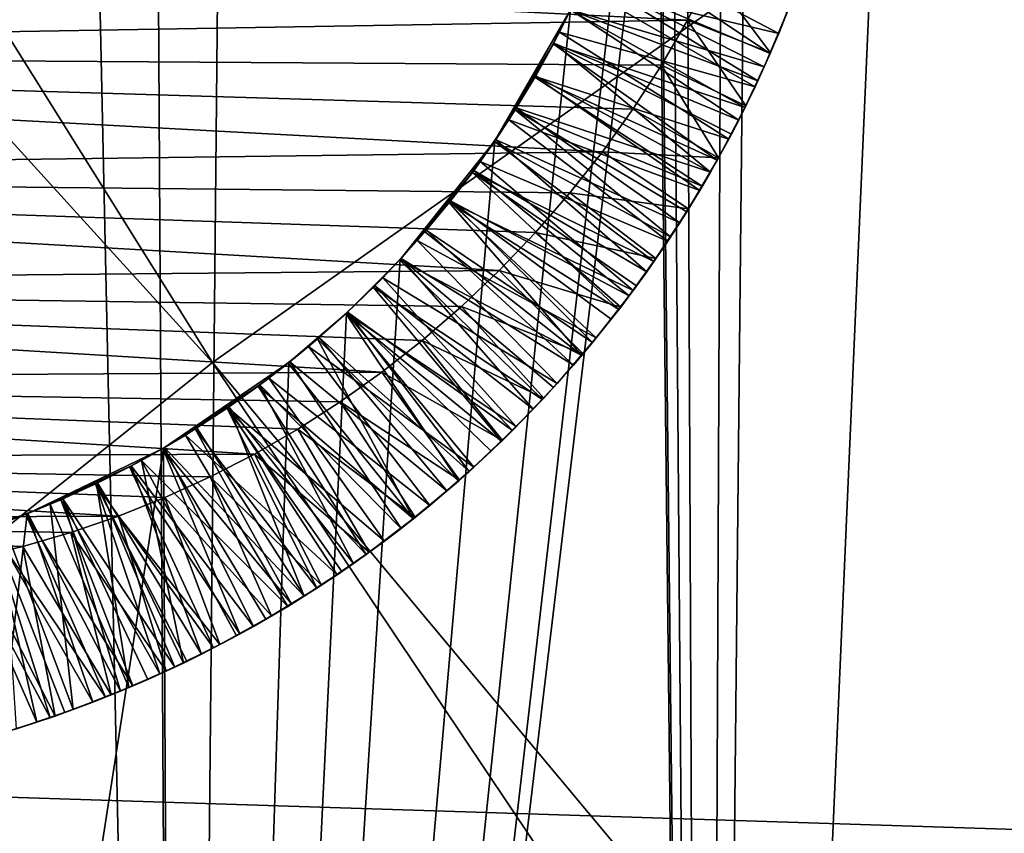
# Model space of a CAD drawing. Header units: metres. Extents: x -258 to 72, y -72 to 102.
# Tile 247 of 656: x 0.79 to 2.92, y 29.26 to 31.02. Entities that reach past the tile are written whole.
import ezdxf

# ---------------------------------------------------------------- set-up
doc = ezdxf.new("R2010")
doc.units = ezdxf.units.M
doc.layers.add('solid_FREESTAND_ASM_SW0005', color=7, linetype='CONTINUOUS')

msp = doc.modelspace()

# ---------------------------------------------------------------- linework, layer by layer
at = {"layer": 'solid_FREESTAND_ASM_SW0005'}
for points in [[(3.330263, 76.074623, 46.92564), (2.495496, 75.871727, 47.090961), (3.405529, 22.746481, 46.908295)], [(2.495496, 75.871727, 47.090961), (2.037221, 75.786079, 47.161015), (2.271846, 22.887524, 47.126957)], [(2.495496, 75.871727, 47.090961), (2.271846, 22.887524, 47.126957), (3.405529, 22.746481, 46.908295)], [(2.037221, 75.786079, 47.161015), (1.660388, 75.728943, 47.207821), (2.271846, 22.887524, 47.126957)], [(1.660388, 75.728943, 47.207821), (0.827557, 75.644501, 47.277153), (1.136797, 22.971889, 47.256863)], [(1.660388, 75.728943, 47.207821), (1.136797, 22.971889, 47.256863), (2.271846, 22.887524, 47.126957)], [(0.827557, 75.644501, 47.277153), (0, 75.617157, 47.299999), (1.136797, 22.971889, 47.256863)], [(0, 75.617157, 47.299999), (0, 23, 47.299999), (1.136797, 22.971889, 47.256863)], [(3.365412, 47.948433, 17.682407), (3.405527, 22.746481, 17.691704), (2.271843, 22.887524, 17.473042)], [(2.52584, 47.705334, 17.514191), (3.365412, 47.948433, 17.682407), (2.271843, 22.887524, 17.473042)], [(2.2, 31.99938, 17.46221), (2.52584, 47.705334, 17.514191), (2.271843, 22.887524, 17.473042)], [(-8.884202, 46.421974, -872.424011), (-11.593053, 44.378807, -872.391479), (1.205861, 30.279736, -872.095032)], [(-8.884202, 46.421974, -872.424011), (1.205861, 30.279736, -872.095032), (3.059227, 31.590355, -872.117249)], [(-11.593053, 44.378807, -872.391479), (-0.56573, 28.860514, -872.07373), (1.205861, 30.279736, -872.095032)], [(2.175396, 31.671894, 17.458584), (2.2, 31.99938, 17.46221), (2.271843, 22.887524, 17.473042)], [(2.175396, 31.671894, 17.458584), (2.271843, 22.887524, 17.473042), (1.136796, 22.971889, 17.34314)], [(2.102166, 31.351234, 17.448034), (2.175396, 31.671894, 17.458584), (1.136796, 22.971889, 17.34314)], [(3.059227, 31.590355, -872.117249), (1.205861, 30.279736, -872.095032), (8.439625, 21.610477, -872)], [(67.201439, 27.206923, -887), (-67.201431, 27.20694, -887), (-65.320229, 31.456608, -887)], [(67.201439, 27.206923, -887), (-65.320229, 31.456608, -887), (65.320236, 31.456591, -887)], [(2.102166, 31.351234, 17.448034), (1.136796, 22.971889, 17.34314), (1.981748, 31.0443, 17.431488)], [(-2.0639, 31.238214, 18.700001), (2.287427, 31.121687, 18.700001), (2.235376, 31.02174, 18.700001)], [(-2.0639, 31.238214, 18.700001), (2.235376, 31.02174, 18.700001), (-1.934142, 30.951624, 18.700001)], [(2.432933, 30.993227, 17.791075), (2.005228, 31.09498, 18.036991), (2.047837, 31.196033, 18.043459)], [(2.047329, 31.19474, 18.243692), (2.01579, 31.118757, 18.238951), (2.414103, 30.949488, 18.489077)], [(2.047329, 31.19474, 18.243692), (2.414103, 30.949488, 18.489077), (2.462409, 31.067898, 18.495314)], [(2.478448, 31.111353, 17.797344), (2.432933, 30.993227, 17.791075), (2.047837, 31.196033, 18.043459)], [(2.01579, 31.118757, 18.238951), (1.981416, 31.043972, 18.234184), (2.387666, 30.890911, 18.485922)], [(2.015231, 31.117479, 17.438725), (1.981748, 31.0443, 17.431488), (2.401634, 30.920748, 17.687687)], [(2.015231, 31.117479, 17.438725), (2.401634, 30.920748, 17.687687), (2.451411, 31.039131, 17.693899)], [(2.01579, 31.118757, 18.238951), (2.387666, 30.890911, 18.485922), (2.414103, 30.949488, 18.489077)], [(2.41477, 30.951017, 18.589087), (2.235376, 31.02174, 18.700001), (2.287427, 31.121687, 18.700001)], [(2.462249, 31.067476, 18.595119), (2.41477, 30.951017, 18.589087), (2.287427, 31.121687, 18.700001)], [(2.451411, 31.039131, 17.693899), (2.432933, 30.993227, 17.791075), (2.478448, 31.111353, 17.797344)], [(2.381722, 30.877569, 17.78484), (1.957633, 30.996172, 18.030508), (2.005228, 31.09498, 18.036991)], [(1.981416, 31.043972, 18.234184), (2.005228, 31.09498, 18.036991), (1.957633, 30.996172, 18.030508)], [(2.432933, 30.993227, 17.791075), (2.381722, 30.877569, 17.78484), (2.005228, 31.09498, 18.036991)], [(2.462409, 31.067898, 18.495314), (2.414103, 30.949488, 18.489077), (2.462249, 31.067476, 18.595119)], [(2.414103, 30.949488, 18.489077), (2.41477, 30.951017, 18.589087), (2.462249, 31.067476, 18.595119)], [(1.817546, 30.760433, 17.410522), (1.981748, 31.0443, 17.431488), (1.136796, 22.971889, 17.34314)], [(1.817546, 30.760433, 17.410522), (1.945358, 30.972586, 17.429375), (1.981748, 31.0443, 17.431488)], [(1.981416, 31.043972, 18.234184), (1.957633, 30.996172, 18.030508), (1.944261, 30.97051, 18.229397)], [(1.981416, 31.043972, 18.234184), (1.944261, 30.97051, 18.229397), (2.35972, 30.832806, 18.482748)], [(1.981748, 31.0443, 17.431488), (1.945358, 30.972586, 17.429375), (2.346153, 30.805187, 17.681381)], [(1.981416, 31.043972, 18.234184), (2.35972, 30.832806, 18.482748), (2.387666, 30.890911, 18.485922)], [(1.981748, 31.0443, 17.431488), (2.346153, 30.805187, 17.681381), (2.401634, 30.920748, 17.687687)], [(2.451411, 31.039131, 17.693899), (2.401634, 30.920748, 17.687687), (2.432933, 30.993227, 17.791075)], [(-1.934142, 30.951624, 18.700001), (2.235376, 31.02174, 18.700001), (2.178594, 30.924278, 18.700001)], [(2.361582, 30.836567, 18.582954), (2.178594, 30.924278, 18.700001), (2.235376, 31.02174, 18.700001)], [(2.41477, 30.951017, 18.589087), (2.361582, 30.836567, 18.582954), (2.235376, 31.02174, 18.700001)], [(2.324706, 30.764097, 17.778627), (1.905174, 30.899858, 18.024044), (1.957633, 30.996172, 18.030508)], [(1.944261, 30.97051, 18.229397), (1.957633, 30.996172, 18.030508), (1.905174, 30.899858, 18.024044)], [(2.381722, 30.877569, 17.78484), (2.324706, 30.764097, 17.778627), (1.957633, 30.996172, 18.030508)], [(2.401634, 30.920748, 17.687687), (2.381722, 30.877569, 17.78484), (2.432933, 30.993227, 17.791075)], [(1.817546, 30.760433, 17.410522), (1.906229, 30.901688, 17.42482), (1.945358, 30.972586, 17.429375)], [(1.944261, 30.97051, 18.229397), (1.905174, 30.899858, 18.024044), (1.904386, 30.898495, 18.22459)], [(1.944261, 30.97051, 18.229397), (1.904386, 30.898495, 18.22459), (2.299399, 30.718307, 18.476368)], [(1.945358, 30.972586, 17.429375), (1.906229, 30.901688, 17.42482), (2.285146, 30.692606, 17.675022)], [(1.944261, 30.97051, 18.229397), (2.299399, 30.718307, 18.476368), (2.330279, 30.775232, 18.479561)], [(1.944261, 30.97051, 18.229397), (2.330279, 30.775232, 18.479561), (2.35972, 30.832806, 18.482748)], [(1.945358, 30.972586, 17.429375), (2.285146, 30.692606, 17.675022), (2.346153, 30.805187, 17.681381)], [(-1.934142, 30.951624, 18.700001), (2.178594, 30.924278, 18.700001), (2.117054, 30.829245, 18.700001)], [(-1.934142, 30.951624, 18.700001), (2.117054, 30.829245, 18.700001), (2.05085, 30.736841, 18.700001)], [(-1.934142, 30.951624, 18.700001), (2.05085, 30.736841, 18.700001), (-1.764839, 30.686476, 18.700001)], [(2.387666, 30.890911, 18.485922), (2.361582, 30.836567, 18.582954), (2.41477, 30.951017, 18.589087)], [(2.414103, 30.949488, 18.489077), (2.387666, 30.890911, 18.485922), (2.41477, 30.951017, 18.589087)], [(2.302559, 30.723982, 18.576723), (2.117054, 30.829245, 18.700001), (2.178594, 30.924278, 18.700001)], [(2.361582, 30.836567, 18.582954), (2.302559, 30.723982, 18.576723), (2.178594, 30.924278, 18.700001)], [(2.401634, 30.920748, 17.687687), (2.346153, 30.805187, 17.681381), (2.381722, 30.877569, 17.78484)], [(1.817546, 30.760433, 17.410522), (1.864239, 30.831835, 17.419998), (1.906229, 30.901688, 17.42482)], [(2.261686, 30.652546, 17.772398), (1.847974, 30.806269, 18.017618), (1.905174, 30.899858, 18.024044)], [(1.904386, 30.898495, 18.22459), (1.905174, 30.899858, 18.024044), (1.847974, 30.806269, 18.017618)], [(1.904386, 30.898495, 18.22459), (1.847974, 30.806269, 18.017618), (1.861841, 30.828016, 18.219772)], [(1.904386, 30.898495, 18.22459), (1.861841, 30.828016, 18.219772), (2.267123, 30.662117, 18.473175)], [(1.906229, 30.901688, 17.42482), (1.864239, 30.831835, 17.419998), (2.285146, 30.692606, 17.675022)], [(1.904386, 30.898495, 18.22459), (2.267123, 30.662117, 18.473175), (2.299399, 30.718307, 18.476368)], [(2.324706, 30.764097, 17.778627), (2.261686, 30.652546, 17.772398), (1.905174, 30.899858, 18.024044)], [(2.387666, 30.890911, 18.485922), (2.35972, 30.832806, 18.482748), (2.361582, 30.836567, 18.582954)], [(2.346153, 30.805187, 17.681381), (2.324706, 30.764097, 17.778627), (2.381722, 30.877569, 17.78484)], [(1.861841, 30.828016, 18.219772), (1.847974, 30.806269, 18.017618), (1.816692, 30.759182, 18.214951)], [(1.861841, 30.828016, 18.219772), (1.816692, 30.759182, 18.214951), (2.1986, 30.552294, 18.466816)], [(1.817546, 30.760433, 17.410522), (1.819455, 30.763237, 17.415203), (1.864239, 30.831835, 17.419998)], [(1.864239, 30.831835, 17.419998), (1.819455, 30.763237, 17.415203), (2.218696, 30.583044, 17.668648)], [(1.861841, 30.828016, 18.219772), (2.1986, 30.552294, 18.466816), (2.23351, 30.606762, 18.469988)], [(1.861841, 30.828016, 18.219772), (2.23351, 30.606762, 18.469988), (2.267123, 30.662117, 18.473175)], [(1.864239, 30.831835, 17.419998), (2.218696, 30.583044, 17.668648), (2.285146, 30.692606, 17.675022)], [(2.302559, 30.723982, 18.576723), (2.05085, 30.736841, 18.700001), (2.117054, 30.829245, 18.700001)], [(2.330279, 30.775232, 18.479561), (2.302559, 30.723982, 18.576723), (2.361582, 30.836567, 18.582954)], [(2.35972, 30.832806, 18.482748), (2.330279, 30.775232, 18.479561), (2.361582, 30.836567, 18.582954)], [(2.192595, 30.543064, 17.76614), (1.786183, 30.715652, 18.011246), (1.847974, 30.806269, 18.017618)], [(1.816692, 30.759182, 18.214951), (1.847974, 30.806269, 18.017618), (1.786183, 30.715652, 18.011246)], [(2.261686, 30.652546, 17.772398), (2.192595, 30.543064, 17.76614), (1.847974, 30.806269, 18.017618)], [(2.346153, 30.805187, 17.681381), (2.285146, 30.692606, 17.675022), (2.324706, 30.764097, 17.778627)], [(1.819455, 30.763237, 17.415203), (1.771953, 30.696091, 17.410404), (2.146921, 30.476658, 17.662304)], [(1.817546, 30.760433, 17.410522), (1.771953, 30.696091, 17.410404), (1.819455, 30.763237, 17.415203)], [(1.819455, 30.763237, 17.415203), (2.146921, 30.476658, 17.662304), (2.218696, 30.583044, 17.668648)], [(2.285146, 30.692606, 17.675022), (2.261686, 30.652546, 17.772398), (2.324706, 30.764097, 17.778627)], [(2.330279, 30.775232, 18.479561), (2.299399, 30.718307, 18.476368), (2.302559, 30.723982, 18.576723)], [(1.612587, 30.503483, 17.386932), (1.817546, 30.760433, 17.410522), (1.136796, 22.971889, 17.34314)], [(1.612587, 30.503483, 17.386932), (1.771953, 30.696091, 17.410404), (1.817546, 30.760433, 17.410522)], [(1.816692, 30.759182, 18.214951), (1.786183, 30.715652, 18.011246), (1.769015, 30.692106, 18.210136)], [(1.816692, 30.759182, 18.214951), (1.769015, 30.692106, 18.210136), (2.162424, 30.498758, 18.463657)], [(1.816692, 30.759182, 18.214951), (2.162424, 30.498758, 18.463657), (2.1986, 30.552294, 18.466816)], [(-1.764839, 30.686476, 18.700001), (2.05085, 30.736841, 18.700001), (1.980268, 30.647512, 18.700001)], [(2.237672, 30.613453, 18.570408), (1.980268, 30.647512, 18.700001), (2.05085, 30.736841, 18.700001)], [(2.302559, 30.723982, 18.576723), (2.237672, 30.613453, 18.570408), (2.05085, 30.736841, 18.700001)], [(2.267123, 30.662117, 18.473175), (2.237672, 30.613453, 18.570408), (2.302559, 30.723982, 18.576723)], [(2.299399, 30.718307, 18.476368), (2.267123, 30.662117, 18.473175), (2.302559, 30.723982, 18.576723)], [(2.117753, 30.436399, 17.759869), (1.719986, 30.628267, 18.00493), (1.786183, 30.715652, 18.011246)], [(1.769015, 30.692106, 18.210136), (1.786183, 30.715652, 18.011246), (1.719986, 30.628267, 18.00493)], [(2.192595, 30.543064, 17.76614), (2.117753, 30.436399, 17.759869), (1.786183, 30.715652, 18.011246)], [(-1.764839, 30.686476, 18.700001), (1.980268, 30.647512, 18.700001), (1.905611, 30.561647, 18.700001)], [(-1.764839, 30.686476, 18.700001), (1.905611, 30.561647, 18.700001), (1.827139, 30.479528, 18.700001)], [(-1.764839, 30.686476, 18.700001), (1.827139, 30.479528, 18.700001), (-1.559444, 30.448185, 18.700001)], [(1.612587, 30.503483, 17.386932), (1.721849, 30.630608, 17.405621), (1.771953, 30.696091, 17.410404)], [(1.769015, 30.692106, 18.210136), (1.719986, 30.628267, 18.00493), (1.718882, 30.626884, 18.205347)], [(1.769015, 30.692106, 18.210136), (1.718882, 30.626884, 18.205347), (2.086478, 30.39472, 18.457415)], [(1.771953, 30.696091, 17.410404), (1.721849, 30.630608, 17.405621), (2.10907, 30.424713, 17.659157)], [(1.769015, 30.692106, 18.210136), (2.086478, 30.39472, 18.457415), (2.125038, 30.44622, 18.460524)], [(1.769015, 30.692106, 18.210136), (2.125038, 30.44622, 18.460524), (2.162424, 30.498758, 18.463657)], [(1.771953, 30.696091, 17.410404), (2.10907, 30.424713, 17.659157), (2.146921, 30.476658, 17.662304)], [(2.285146, 30.692606, 17.675022), (2.218696, 30.583044, 17.668648), (2.261686, 30.652546, 17.772398)], [(2.267123, 30.662117, 18.473175), (2.23351, 30.606762, 18.469988), (2.237672, 30.613453, 18.570408)], [(2.166918, 30.505259, 18.564026), (1.905611, 30.561647, 18.700001), (1.980268, 30.647512, 18.700001)], [(2.237672, 30.613453, 18.570408), (2.166918, 30.505259, 18.564026), (1.980268, 30.647512, 18.700001)], [(2.218696, 30.583044, 17.668648), (2.192595, 30.543064, 17.76614), (2.261686, 30.652546, 17.772398)], [(1.612587, 30.503483, 17.386932), (1.669319, 30.567039, 17.400873), (1.721849, 30.630608, 17.405621)], [(2.037623, 30.333321, 17.753605), (1.649484, 30.544252, 17.998665), (1.719986, 30.628267, 18.00493)], [(1.718882, 30.626884, 18.205347), (1.719986, 30.628267, 18.00493), (1.649484, 30.544252, 17.998665)], [(1.718882, 30.626884, 18.205347), (1.649484, 30.544252, 17.998665), (1.666316, 30.563549, 18.20059)], [(1.718882, 30.626884, 18.205347), (1.666316, 30.563549, 18.20059), (2.006058, 30.295057, 18.451298)], [(1.721849, 30.630608, 17.405621), (1.669319, 30.567039, 17.400873), (2.029525, 30.323462, 17.652939)], [(1.718882, 30.626884, 18.205347), (2.006058, 30.295057, 18.451298), (2.086478, 30.39472, 18.457415)], [(2.117753, 30.436399, 17.759869), (2.037623, 30.333321, 17.753605), (1.719986, 30.628267, 18.00493)], [(1.721849, 30.630608, 17.405621), (2.029525, 30.323462, 17.652939), (2.069928, 30.373629, 17.656034)], [(1.721849, 30.630608, 17.405621), (2.069928, 30.373629, 17.656034), (2.10907, 30.424713, 17.659157)], [(2.1986, 30.552294, 18.466816), (2.166918, 30.505259, 18.564026), (2.237672, 30.613453, 18.570408)], [(2.23351, 30.606762, 18.469988), (2.1986, 30.552294, 18.466816), (2.237672, 30.613453, 18.570408)], [(2.218696, 30.583044, 17.668648), (2.146921, 30.476658, 17.662304), (2.192595, 30.543064, 17.76614)], [(1.666316, 30.563549, 18.20059), (1.649484, 30.544252, 17.998665), (1.611405, 30.502211, 18.195862)], [(1.666316, 30.563549, 18.20059), (1.611405, 30.502211, 18.195862), (2.006058, 30.295057, 18.451298)], [(1.612587, 30.503483, 17.386932), (1.614494, 30.505541, 17.396154), (1.669319, 30.567039, 17.400873)], [(1.669319, 30.567039, 17.400873), (1.614494, 30.505541, 17.396154), (1.987898, 30.274254, 17.64987)], [(1.669319, 30.567039, 17.400873), (1.987898, 30.274254, 17.64987), (2.029525, 30.323462, 17.652939)], [(2.090554, 30.400042, 18.557617), (1.827139, 30.479528, 18.700001), (1.905611, 30.561647, 18.700001)], [(2.166918, 30.505259, 18.564026), (2.090554, 30.400042, 18.557617), (1.905611, 30.561647, 18.700001)], [(2.1986, 30.552294, 18.466816), (2.162424, 30.498758, 18.463657), (2.166918, 30.505259, 18.564026)], [(1.952845, 30.234625, 17.747375), (1.574866, 30.463837, 17.992435), (1.649484, 30.544252, 17.998665)], [(1.611405, 30.502211, 18.195862), (1.649484, 30.544252, 17.998665), (1.574866, 30.463837, 17.992435)], [(2.037623, 30.333321, 17.753605), (1.952845, 30.234625, 17.747375), (1.649484, 30.544252, 17.998665)], [(2.146921, 30.476658, 17.662304), (2.117753, 30.436399, 17.759869), (2.192595, 30.543064, 17.76614)], [(1.496238, 30.387154, 17.374811), (1.612587, 30.503483, 17.386932), (1.136796, 22.971889, 17.34314)], [(1.496238, 30.387154, 17.374811), (1.557422, 30.446154, 17.391443), (1.612587, 30.503483, 17.386932)], [(1.611405, 30.502211, 18.195862), (1.574866, 30.463837, 17.992435), (1.554242, 30.442974, 18.191149)], [(1.611405, 30.502211, 18.195862), (1.554242, 30.442974, 18.191149), (1.921365, 30.199917, 18.445284)], [(1.614494, 30.505541, 17.396154), (1.557422, 30.446154, 17.391443), (1.901084, 30.178892, 17.64378)], [(1.612587, 30.503483, 17.386932), (1.557422, 30.446154, 17.391443), (1.614494, 30.505541, 17.396154)], [(1.611405, 30.502211, 18.195862), (1.921365, 30.199917, 18.445284), (2.006058, 30.295057, 18.451298)], [(1.614494, 30.505541, 17.396154), (1.901084, 30.178892, 17.64378), (1.945074, 30.226053, 17.646818)], [(1.614494, 30.505541, 17.396154), (1.945074, 30.226053, 17.646818), (1.987898, 30.274254, 17.64987)], [(2.125038, 30.44622, 18.460524), (2.090554, 30.400042, 18.557617), (2.166918, 30.505259, 18.564026)], [(2.162424, 30.498758, 18.463657), (2.125038, 30.44622, 18.460524), (2.166918, 30.505259, 18.564026)], [(-1.559444, 30.448185, 18.700001), (1.827139, 30.479528, 18.700001), (1.745228, 30.401512, 18.700001)], [(1.864268, 30.141134, 17.741213), (1.496339, 30.387247, 17.986219), (1.574866, 30.463837, 17.992435)], [(1.554242, 30.442974, 18.191149), (1.574866, 30.463837, 17.992435), (1.496339, 30.387247, 17.986219)], [(1.952845, 30.234625, 17.747375), (1.864268, 30.141134, 17.741213), (1.574866, 30.463837, 17.992435)], [(2.009231, 30.298807, 18.55125), (1.745228, 30.401512, 18.700001), (1.827139, 30.479528, 18.700001)], [(2.090554, 30.400042, 18.557617), (2.009231, 30.298807, 18.55125), (1.827139, 30.479528, 18.700001)], [(2.146921, 30.476658, 17.662304), (2.10907, 30.424713, 17.659157), (2.117753, 30.436399, 17.759869)], [(-1.559444, 30.448185, 18.700001), (1.745228, 30.401512, 18.700001), (1.660236, 30.327883, 18.700001)], [(-1.559444, 30.448185, 18.700001), (1.660236, 30.327883, 18.700001), (1.572584, 30.258915, 18.700001)], [(-1.559444, 30.448185, 18.700001), (1.572584, 30.258915, 18.700001), (-1.322159, 30.241621, 18.700001)], [(1.554242, 30.442974, 18.191149), (1.496339, 30.387247, 17.986219), (1.494902, 30.385916, 18.186441)], [(1.554242, 30.442974, 18.191149), (1.494902, 30.385916, 18.186441), (1.832398, 30.109257, 18.439299)], [(1.496238, 30.387154, 17.374811), (1.498205, 30.388981, 17.386734), (1.557422, 30.446154, 17.391443)], [(1.557422, 30.446154, 17.391443), (1.498205, 30.388981, 17.386734), (1.855944, 30.132803, 17.640749)], [(1.554242, 30.442974, 18.191149), (1.832398, 30.109257, 18.439299), (1.921365, 30.199917, 18.445284)], [(1.557422, 30.446154, 17.391443), (1.855944, 30.132803, 17.640749), (1.901084, 30.178892, 17.64378)], [(2.125038, 30.44622, 18.460524), (2.086478, 30.39472, 18.457415), (2.090554, 30.400042, 18.557617)], [(2.069928, 30.373629, 17.656034), (2.037623, 30.333321, 17.753605), (2.117753, 30.436399, 17.759869)], [(2.10907, 30.424713, 17.659157), (2.069928, 30.373629, 17.656034), (2.117753, 30.436399, 17.759869)], [(1.923614, 30.202326, 18.544981), (1.660236, 30.327883, 18.700001), (1.745228, 30.401512, 18.700001)], [(2.009231, 30.298807, 18.55125), (1.923614, 30.202326, 18.544981), (1.745228, 30.401512, 18.700001)], [(2.086478, 30.39472, 18.457415), (2.009231, 30.298807, 18.55125), (2.090554, 30.400042, 18.557617)], [(1.37147, 30.279806, 17.362829), (1.496238, 30.387154, 17.374811), (1.136796, 22.971889, 17.34314)], [(1.37147, 30.279806, 17.362829), (1.436916, 30.334085, 17.382015), (1.496238, 30.387154, 17.374811)], [(1.772419, 30.053141, 17.735121), (1.414093, 30.314669, 17.979986), (1.496339, 30.387247, 17.986219)], [(1.494902, 30.385916, 18.186441), (1.496339, 30.387247, 17.986219), (1.414093, 30.314669, 17.979986)], [(1.494902, 30.385916, 18.186441), (1.414093, 30.314669, 17.979986), (1.433468, 30.331118, 18.181728)], [(1.494902, 30.385916, 18.186441), (1.433468, 30.331118, 18.181728), (1.739046, 30.023026, 18.433249)], [(1.498205, 30.388981, 17.386734), (1.436916, 30.334085, 17.382015), (1.762388, 30.044033, 17.634687)], [(1.496238, 30.387154, 17.374811), (1.436916, 30.334085, 17.382015), (1.498205, 30.388981, 17.386734)], [(1.494902, 30.385916, 18.186441), (1.739046, 30.023026, 18.433249), (1.832398, 30.109257, 18.439299)], [(1.864268, 30.141134, 17.741213), (1.772419, 30.053141, 17.735121), (1.496339, 30.387247, 17.986219)], [(1.498205, 30.388981, 17.386734), (1.762388, 30.044033, 17.634687), (1.809695, 30.08783, 17.63772)], [(1.498205, 30.388981, 17.386734), (1.809695, 30.08783, 17.63772), (1.855944, 30.132803, 17.640749)], [(2.086478, 30.39472, 18.457415), (2.006058, 30.295057, 18.451298), (2.009231, 30.298807, 18.55125)], [(2.069928, 30.373629, 17.656034), (2.029525, 30.323462, 17.652939), (2.037623, 30.333321, 17.753605)], [(1.677225, 29.970375, 17.729067), (1.328372, 30.246309, 17.973701), (1.414093, 30.314669, 17.979986)], [(1.370047, 30.278671, 18.177002), (1.414093, 30.314669, 17.979986), (1.328372, 30.246309, 17.973701)], [(1.433468, 30.331118, 18.181728), (1.414093, 30.314669, 17.979986), (1.370047, 30.278671, 18.177002)], [(1.433468, 30.331118, 18.181728), (1.370047, 30.278671, 18.177002), (1.641198, 29.941196, 18.427084)], [(1.37147, 30.279806, 17.362829), (1.373606, 30.281511, 17.377279), (1.436916, 30.334085, 17.382015)], [(1.436916, 30.334085, 17.382015), (1.373606, 30.281511, 17.377279), (1.714072, 30.001459, 17.631647)], [(1.772419, 30.053141, 17.735121), (1.677225, 29.970375, 17.729067), (1.414093, 30.314669, 17.979986)], [(1.433468, 30.331118, 18.181728), (1.641198, 29.941196, 18.427084), (1.739046, 30.023026, 18.433249)], [(1.436916, 30.334085, 17.382015), (1.714072, 30.001459, 17.631647), (1.762388, 30.044033, 17.634687)], [(1.83418, 30.110987, 18.538841), (1.572584, 30.258915, 18.700001), (1.660236, 30.327883, 18.700001)], [(1.923614, 30.202326, 18.544981), (1.83418, 30.110987, 18.538841), (1.660236, 30.327883, 18.700001)], [(1.987898, 30.274254, 17.64987), (1.952845, 30.234625, 17.747375), (2.037623, 30.333321, 17.753605)], [(2.029525, 30.323462, 17.652939), (1.987898, 30.274254, 17.64987), (2.037623, 30.333321, 17.753605)], [(2.006058, 30.295057, 18.451298), (1.921365, 30.199917, 18.445284), (1.923614, 30.202326, 18.544981)], [(2.006058, 30.295057, 18.451298), (1.923614, 30.202326, 18.544981), (2.009231, 30.298807, 18.55125)], [(1.205861, 30.279736, -872.095032), (-0.56573, 28.860514, -872.07373), (6.585907, 22.245581, -872)], [(1.099772, 30.094612, 17.34037), (1.37147, 30.279806, 17.362829), (1.136796, 22.971889, 17.34314)], [(1.099772, 30.094612, 17.34037), (1.308342, 30.231318, 17.372519), (1.37147, 30.279806, 17.362829)], [(1.205861, 30.279736, -872.095032), (6.585907, 22.245581, -872), (8.439625, 21.610477, -872)], [(1.370047, 30.278671, 18.177002), (1.328372, 30.246309, 17.973701), (1.304735, 30.228655, 18.172258)], [(1.370047, 30.278671, 18.177002), (1.304735, 30.228655, 18.172258), (1.641198, 29.941196, 18.427084)], [(1.373606, 30.281511, 17.377279), (1.308342, 30.231318, 17.372519), (1.614583, 29.920137, 17.625521)], [(1.37147, 30.279806, 17.362829), (1.308342, 30.231318, 17.372519), (1.373606, 30.281511, 17.377279)], [(1.373606, 30.281511, 17.377279), (1.614583, 29.920137, 17.625521), (1.714072, 30.001459, 17.631647)], [(1.987898, 30.274254, 17.64987), (1.945074, 30.226053, 17.646818), (1.952845, 30.234625, 17.747375)], [(-1.322159, 30.241621, 18.700001), (1.572584, 30.258915, 18.700001), (1.482602, 30.194775, 18.700001)], [(1.741375, 30.025074, 18.532858), (1.482602, 30.194775, 18.700001), (1.572584, 30.258915, 18.700001)], [(1.83418, 30.110987, 18.538841), (1.741375, 30.025074, 18.532858), (1.572584, 30.258915, 18.700001)], [(-1.322159, 30.241621, 18.700001), (1.482602, 30.194775, 18.700001), (1.390614, 30.135588, 18.700001)], [(-1.322159, 30.241621, 18.700001), (1.390614, 30.135588, 18.700001), (1.296721, 30.081341, 18.700001)], [(-1.322159, 30.241621, 18.700001), (1.296721, 30.081341, 18.700001), (-1.05784, 30.071018, 18.700001)], [(1.099772, 30.094612, 17.34037), (1.241245, 30.183599, 17.367737), (1.308342, 30.231318, 17.372519)], [(1.304735, 30.228655, 18.172258), (1.239337, 30.182297, 17.967327), (1.237567, 30.181091, 18.16749)], [(1.304735, 30.228655, 18.172258), (1.237567, 30.181091, 18.16749), (1.538899, 29.863844, 18.420815)], [(1.578457, 29.892578, 17.723017), (1.239337, 30.182297, 17.967327), (1.328372, 30.246309, 17.973701)], [(1.304735, 30.228655, 18.172258), (1.328372, 30.246309, 17.973701), (1.239337, 30.182297, 17.967327)], [(1.308342, 30.231318, 17.372519), (1.241245, 30.183599, 17.367737), (1.511441, 29.844048, 17.619299)], [(1.304735, 30.228655, 18.172258), (1.538899, 29.863844, 18.420815), (1.641198, 29.941196, 18.427084)], [(1.308342, 30.231318, 17.372519), (1.511441, 29.844048, 17.619299), (1.614583, 29.920137, 17.625521)], [(1.677225, 29.970375, 17.729067), (1.578457, 29.892578, 17.723017), (1.328372, 30.246309, 17.973701)], [(1.901084, 30.178892, 17.64378), (1.864268, 30.141134, 17.741213), (1.952845, 30.234625, 17.747375)], [(1.945074, 30.226053, 17.646818), (1.901084, 30.178892, 17.64378), (1.952845, 30.234625, 17.747375)], [(1.645249, 29.944426, 18.526993), (1.390614, 30.135588, 18.700001), (1.482602, 30.194775, 18.700001)], [(1.741375, 30.025074, 18.532858), (1.645249, 29.944426, 18.526993), (1.482602, 30.194775, 18.700001)], [(1.921365, 30.199917, 18.445284), (1.832398, 30.109257, 18.439299), (1.83418, 30.110987, 18.538841)], [(1.921365, 30.199917, 18.445284), (1.83418, 30.110987, 18.538841), (1.923614, 30.202326, 18.544981)], [(1.099772, 30.094612, 17.34037), (1.172412, 30.138428, 17.362936), (1.241245, 30.183599, 17.367737)], [(1.47581, 29.819544, 17.716921), (1.147184, 30.122776, 17.960876), (1.239337, 30.182297, 17.967327)], [(1.237567, 30.181091, 18.16749), (1.239337, 30.182297, 17.967327), (1.147184, 30.122776, 17.960876)], [(1.237567, 30.181091, 18.16749), (1.147184, 30.122776, 17.960876), (1.168648, 30.136063, 18.162701)], [(1.237567, 30.181091, 18.16749), (1.168648, 30.136063, 18.162701), (1.432295, 29.791138, 18.414461)], [(1.241245, 30.183599, 17.367737), (1.172412, 30.138428, 17.362936), (1.404865, 29.773283, 17.612988)], [(1.237567, 30.181091, 18.16749), (1.432295, 29.791138, 18.414461), (1.486113, 29.826887, 18.417646)], [(1.237567, 30.181091, 18.16749), (1.486113, 29.826887, 18.417646), (1.538899, 29.863844, 18.420815)], [(1.578457, 29.892578, 17.723017), (1.47581, 29.819544, 17.716921), (1.239337, 30.182297, 17.967327)], [(1.241245, 30.183599, 17.367737), (1.404865, 29.773283, 17.612988), (1.511441, 29.844048, 17.619299)], [(1.901084, 30.178892, 17.64378), (1.855944, 30.132803, 17.640749), (1.864268, 30.141134, 17.741213)], [(1.369066, 29.751156, 17.710754), (1.05218, 30.067924, 17.954393), (1.147184, 30.122776, 17.960876)], [(1.098091, 30.093643, 18.157894), (1.147184, 30.122776, 17.960876), (1.05218, 30.067924, 17.954393)], [(1.168648, 30.136063, 18.162701), (1.147184, 30.122776, 17.960876), (1.098091, 30.093643, 18.157894)], [(1.168648, 30.136063, 18.162701), (1.098091, 30.093643, 18.157894), (1.377517, 29.756645, 18.411266)], [(1.099772, 30.094612, 17.34037), (1.101935, 30.095863, 17.35812), (1.172412, 30.138428, 17.362936)], [(1.172412, 30.138428, 17.362936), (1.101935, 30.095863, 17.35812), (1.404865, 29.773283, 17.612988)], [(1.47581, 29.819544, 17.716921), (1.369066, 29.751156, 17.710754), (1.147184, 30.122776, 17.960876)], [(1.168648, 30.136063, 18.162701), (1.377517, 29.756645, 18.411266), (1.432295, 29.791138, 18.414461)], [(1.54553, 29.868622, 18.521143), (1.296721, 30.081341, 18.700001), (1.390614, 30.135588, 18.700001)], [(1.645249, 29.944426, 18.526993), (1.54553, 29.868622, 18.521143), (1.390614, 30.135588, 18.700001)], [(1.809695, 30.08783, 17.63772), (1.772419, 30.053141, 17.735121), (1.864268, 30.141134, 17.741213)], [(1.855944, 30.132803, 17.640749), (1.809695, 30.08783, 17.63772), (1.864268, 30.141134, 17.741213)], [(1.832398, 30.109257, 18.439299), (1.739046, 30.023026, 18.433249), (1.741375, 30.025074, 18.532858)], [(1.832398, 30.109257, 18.439299), (1.741375, 30.025074, 18.532858), (1.83418, 30.110987, 18.538841)], [(-1.05784, 30.071018, 18.700001), (1.296721, 30.081341, 18.700001), (1.200785, 30.031923, 18.700001)], [(1.099772, 30.094612, 17.34037), (1.136796, 22.971889, 17.34314), (0, 23, 17.299999)], [(0.804254, 29.952276, 17.321577), (1.099772, 30.094612, 17.34037), (0, 23, 17.299999)], [(0.804254, 29.952276, 17.321577), (1.029944, 30.055979, 17.3533), (1.099772, 30.094612, 17.34037)], [(1.098091, 30.093643, 18.157894), (1.05218, 30.067924, 17.954393), (1.026, 30.053896, 18.153076)], [(1.098091, 30.093643, 18.157894), (1.026, 30.053896, 18.153076), (1.265475, 29.691685, 18.404877)], [(1.101935, 30.095863, 17.35812), (1.029944, 30.055979, 17.3533), (1.294972, 29.707817, 17.606627)], [(1.099772, 30.094612, 17.34037), (1.029944, 30.055979, 17.3533), (1.101935, 30.095863, 17.35812)], [(1.098091, 30.093643, 18.157894), (1.265475, 29.691685, 18.404877), (1.321884, 29.723478, 18.40807)], [(1.098091, 30.093643, 18.157894), (1.321884, 29.723478, 18.40807), (1.377517, 29.756645, 18.411266)], [(1.101935, 30.095863, 17.35812), (1.294972, 29.707817, 17.606627), (1.404865, 29.773283, 17.612988)], [(1.441866, 29.797358, 18.515198), (1.200785, 30.031923, 18.700001), (1.296721, 30.081341, 18.700001)], [(1.54553, 29.868622, 18.521143), (1.441866, 29.797358, 18.515198), (1.296721, 30.081341, 18.700001)], [(1.809695, 30.08783, 17.63772), (1.762388, 30.044033, 17.634687), (1.772419, 30.053141, 17.735121)], [(-1.05784, 30.071018, 18.700001), (1.200785, 30.031923, 18.700001), (1.102604, 29.987194, 18.700001)], [(-1.05784, 30.071018, 18.700001), (1.102604, 29.987194, 18.700001), (1.002128, 29.947105, 18.700001)], [(-1.05784, 30.071018, 18.700001), (1.002128, 29.947105, 18.700001), (-0.771895, 29.939859, 18.700001)], [(1.143007, 29.628584, 17.698177), (0.954552, 30.017872, 17.947916), (1.05218, 30.067924, 17.954393)], [(1.026, 30.053896, 18.153076), (1.05218, 30.067924, 17.954393), (0.954552, 30.017872, 17.947916)], [(1.258028, 29.687393, 17.7045), (1.143007, 29.628584, 17.698177), (1.05218, 30.067924, 17.954393)], [(1.369066, 29.751156, 17.710754), (1.258028, 29.687393, 17.7045), (1.05218, 30.067924, 17.954393)], [(0.804254, 29.952276, 17.321577), (0.956524, 30.018824, 17.348482), (1.029944, 30.055979, 17.3533)], [(1.026, 30.053896, 18.153076), (0.954552, 30.017872, 17.947916), (0.952469, 30.01687, 18.148252)], [(1.026, 30.053896, 18.153076), (0.952469, 30.01687, 18.148252), (1.208372, 29.661301, 18.401695)], [(1.029944, 30.055979, 17.3533), (0.956524, 30.018824, 17.348482), (1.181854, 29.647659, 17.600256)], [(1.026, 30.053896, 18.153076), (1.208372, 29.661301, 18.401695), (1.265475, 29.691685, 18.404877)], [(1.029944, 30.055979, 17.3533), (1.181854, 29.647659, 17.600256), (1.294972, 29.707817, 17.606627)], [(1.714072, 30.001459, 17.631647), (1.677225, 29.970375, 17.729067), (1.772419, 30.053141, 17.735121)], [(1.762388, 30.044033, 17.634687), (1.714072, 30.001459, 17.631647), (1.772419, 30.053141, 17.735121)], [(0.804254, 29.952276, 17.321577), (0.881738, 29.984426, 17.343681), (0.956524, 30.018824, 17.348482)], [(1.024817, 29.575243, 17.69183), (0.854589, 29.972765, 17.941469), (0.954552, 30.017872, 17.947916)], [(0.952469, 30.01687, 18.148252), (0.954552, 30.017872, 17.947916), (0.854589, 29.972765, 17.941469)], [(0.952469, 30.01687, 18.148252), (0.854589, 29.972765, 17.941469), (0.877636, 29.982637, 18.14344)], [(0.952469, 30.01687, 18.148252), (0.877636, 29.982637, 18.14344), (1.092286, 29.604849, 18.395382)], [(0.956524, 30.018824, 17.348482), (0.881738, 29.984426, 17.343681), (1.124132, 29.619596, 17.59708)], [(0.952469, 30.01687, 18.148252), (1.092286, 29.604849, 18.395382), (1.150619, 29.632347, 18.398527)], [(0.952469, 30.01687, 18.148252), (1.150619, 29.632347, 18.398527), (1.208372, 29.661301, 18.401695)], [(1.143007, 29.628584, 17.698177), (1.024817, 29.575243, 17.69183), (0.954552, 30.017872, 17.947916)], [(0.956524, 30.018824, 17.348482), (1.124132, 29.619596, 17.59708), (1.181854, 29.647659, 17.600256)], [(1.334018, 29.730556, 18.509077), (1.102604, 29.987194, 18.700001), (1.200785, 30.031923, 18.700001)], [(1.441866, 29.797358, 18.515198), (1.334018, 29.730556, 18.509077), (1.200785, 30.031923, 18.700001)], [(1.739046, 30.023026, 18.433249), (1.641198, 29.941196, 18.427084), (1.645249, 29.944426, 18.526993)], [(1.739046, 30.023026, 18.433249), (1.645249, 29.944426, 18.526993), (1.741375, 30.025074, 18.532858)], [(1.714072, 30.001459, 17.631647), (1.614583, 29.920137, 17.625521), (1.677225, 29.970375, 17.729067)], [(0.904171, 29.527712, 17.68549), (0.752529, 29.932707, 17.935072), (0.854589, 29.972765, 17.941469)], [(0.80161, 29.951239, 18.138653), (0.854589, 29.972765, 17.941469), (0.752529, 29.932707, 17.935072)], [(0.877636, 29.982637, 18.14344), (0.854589, 29.972765, 17.941469), (0.80161, 29.951239, 18.138653)], [(0.877636, 29.982637, 18.14344), (0.80161, 29.951239, 18.138653), (1.033429, 29.578823, 18.392262)], [(0.804254, 29.952276, 17.321577), (0.805672, 29.952833, 17.338905), (0.881738, 29.984426, 17.343681)], [(0.881738, 29.984426, 17.343681), (0.805672, 29.952833, 17.338905), (1.006468, 29.567572, 17.59078)], [(1.024817, 29.575243, 17.69183), (0.904171, 29.527712, 17.68549), (0.854589, 29.972765, 17.941469)], [(0.877636, 29.982637, 18.14344), (1.033429, 29.578823, 18.392262), (1.092286, 29.604849, 18.395382)], [(0.881738, 29.984426, 17.343681), (1.006468, 29.567572, 17.59078), (1.065665, 29.592897, 17.59392)], [(0.881738, 29.984426, 17.343681), (1.065665, 29.592897, 17.59392), (1.124132, 29.619596, 17.59708)], [(1.221977, 29.668379, 18.502783), (1.002128, 29.947105, 18.700001), (1.102604, 29.987194, 18.700001)], [(1.334018, 29.730556, 18.509077), (1.221977, 29.668379, 18.502783), (1.102604, 29.987194, 18.700001)], [(0.491697, 29.85565, 17.308062), (0.804254, 29.952276, 17.321577), (0, 23, 17.299999)], [(0.491697, 29.85565, 17.308062), (0.728472, 29.924109, 17.334166), (0.804254, 29.952276, 17.321577)], [(0.80161, 29.951239, 18.138653), (0.752529, 29.932707, 17.935072), (0.72444, 29.922697, 18.1339)], [(0.80161, 29.951239, 18.138653), (0.72444, 29.922697, 18.1339), (0.974123, 29.554295, 18.38917)], [(0.805672, 29.952833, 17.338905), (0.728472, 29.924109, 17.334166), (0.946611, 29.543661, 17.587667)], [(0.804254, 29.952276, 17.321577), (0.728472, 29.924109, 17.334166), (0.805672, 29.952833, 17.338905)], [(0.80161, 29.951239, 18.138653), (0.974123, 29.554295, 18.38917), (1.033429, 29.578823, 18.392262)], [(0.805672, 29.952833, 17.338905), (0.946611, 29.543661, 17.587667), (1.006468, 29.567572, 17.59078)], [(1.614583, 29.920137, 17.625521), (1.578457, 29.892578, 17.723017), (1.677225, 29.970375, 17.729067)], [(-0.771895, 29.939859, 18.700001), (1.002128, 29.947105, 18.700001), (0.899463, 29.91172, 18.700001)], [(-0.771895, 29.939859, 18.700001), (0.899463, 29.91172, 18.700001), (0.794926, 29.881182, 18.700001)], [(-0.771895, 29.939859, 18.700001), (0.794926, 29.881182, 18.700001), (0.689068, 29.855667, 18.700001)], [(0.904171, 29.527712, 17.68549), (0.781679, 29.486208, 17.679188), (0.752529, 29.932707, 17.935072)], [(1.105855, 29.611092, 18.496349), (0.899463, 29.91172, 18.700001), (1.002128, 29.947105, 18.700001)], [(1.221977, 29.668379, 18.502783), (1.105855, 29.611092, 18.496349), (1.002128, 29.947105, 18.700001)], [(1.641198, 29.941196, 18.427084), (1.538899, 29.863844, 18.420815), (1.54553, 29.868622, 18.521143)], [(1.641198, 29.941196, 18.427084), (1.54553, 29.868622, 18.521143), (1.645249, 29.944426, 18.526993)], [(0.72444, 29.922697, 18.1339), (0.646215, 29.897049, 18.129171), (0.854317, 29.509752, 18.383087)], [(0.728472, 29.924109, 17.334166), (0.650209, 29.898279, 17.329443), (0.825119, 29.50017, 17.581514)], [(0.72444, 29.922697, 18.1339), (0.854317, 29.509752, 18.383087), (0.974123, 29.554295, 18.38917)], [(0.728472, 29.924109, 17.334166), (0.825119, 29.50017, 17.581514), (0.886139, 29.521183, 17.584579)], [(0.728472, 29.924109, 17.334166), (0.886139, 29.521183, 17.584579), (0.946611, 29.543661, 17.587667)], [(0.986443, 29.559254, 18.489847), (0.794926, 29.881182, 18.700001), (0.899463, 29.91172, 18.700001)], [(1.105855, 29.611092, 18.496349), (0.986443, 29.559254, 18.489847), (0.899463, 29.91172, 18.700001)], [(1.614583, 29.920137, 17.625521), (1.511441, 29.844048, 17.619299), (1.578457, 29.892578, 17.723017)], [(0.646215, 29.897049, 18.129171), (0.73299, 29.471216, 18.37709), (0.854317, 29.509752, 18.383087)], [(0.650209, 29.898279, 17.329443), (0.76359, 29.480635, 17.578466), (0.825119, 29.50017, 17.581514)], [(1.511441, 29.844048, 17.619299), (1.47581, 29.819544, 17.716921), (1.578457, 29.892578, 17.723017)], [(0.865035, 29.513474, 18.483374), (0.689068, 29.855667, 18.700001), (0.794926, 29.881182, 18.700001)], [(0.986443, 29.559254, 18.489847), (0.865035, 29.513474, 18.483374), (0.794926, 29.881182, 18.700001)], [(1.486113, 29.826887, 18.417646), (1.441866, 29.797358, 18.515198), (1.54553, 29.868622, 18.521143)], [(1.538899, 29.863844, 18.420815), (1.486113, 29.826887, 18.417646), (1.54553, 29.868622, 18.521143)], [(0.865035, 29.513474, 18.483374), (0.742477, 29.473997, 18.477001), (0.689068, 29.855667, 18.700001)], [(1.511441, 29.844048, 17.619299), (1.404865, 29.773283, 17.612988), (1.47581, 29.819544, 17.716921)], [(1.486113, 29.826887, 18.417646), (1.432295, 29.791138, 18.414461), (1.441866, 29.797358, 18.515198)], [(1.404865, 29.773283, 17.612988), (1.369066, 29.751156, 17.710754), (1.47581, 29.819544, 17.716921)], [(1.377517, 29.756645, 18.411266), (1.334018, 29.730556, 18.509077), (1.441866, 29.797358, 18.515198)], [(1.432295, 29.791138, 18.414461), (1.377517, 29.756645, 18.411266), (1.441866, 29.797358, 18.515198)], [(1.404865, 29.773283, 17.612988), (1.294972, 29.707817, 17.606627), (1.369066, 29.751156, 17.710754)], [(1.294972, 29.707817, 17.606627), (1.258028, 29.687393, 17.7045), (1.369066, 29.751156, 17.710754)], [(1.377517, 29.756645, 18.411266), (1.321884, 29.723478, 18.40807), (1.334018, 29.730556, 18.509077)], [(1.265475, 29.691685, 18.404877), (1.221977, 29.668379, 18.502783), (1.334018, 29.730556, 18.509077)], [(1.321884, 29.723478, 18.40807), (1.265475, 29.691685, 18.404877), (1.334018, 29.730556, 18.509077)], [(1.294972, 29.707817, 17.606627), (1.181854, 29.647659, 17.600256), (1.258028, 29.687393, 17.7045)], [(1.181854, 29.647659, 17.600256), (1.143007, 29.628584, 17.698177), (1.258028, 29.687393, 17.7045)], [(1.265475, 29.691685, 18.404877), (1.208372, 29.661301, 18.401695), (1.221977, 29.668379, 18.502783)], [(1.150619, 29.632347, 18.398527), (1.105855, 29.611092, 18.496349), (1.221977, 29.668379, 18.502783)], [(1.208372, 29.661301, 18.401695), (1.150619, 29.632347, 18.398527), (1.221977, 29.668379, 18.502783)], [(1.150619, 29.632347, 18.398527), (1.092286, 29.604849, 18.395382), (1.105855, 29.611092, 18.496349)], [(1.181854, 29.647659, 17.600256), (1.124132, 29.619596, 17.59708), (1.143007, 29.628584, 17.698177)], [(1.033429, 29.578823, 18.392262), (0.986443, 29.559254, 18.489847), (1.105855, 29.611092, 18.496349)], [(1.065665, 29.592897, 17.59392), (1.024817, 29.575243, 17.69183), (1.143007, 29.628584, 17.698177)], [(1.092286, 29.604849, 18.395382), (1.033429, 29.578823, 18.392262), (1.105855, 29.611092, 18.496349)], [(1.124132, 29.619596, 17.59708), (1.065665, 29.592897, 17.59392), (1.143007, 29.628584, 17.698177)], [(1.065665, 29.592897, 17.59392), (1.006468, 29.567572, 17.59078), (1.024817, 29.575243, 17.69183)], [(0.946611, 29.543661, 17.587667), (0.904171, 29.527712, 17.68549), (1.024817, 29.575243, 17.69183)], [(1.006468, 29.567572, 17.59078), (0.946611, 29.543661, 17.587667), (1.024817, 29.575243, 17.69183)], [(1.033429, 29.578823, 18.392262), (0.974123, 29.554295, 18.38917), (0.986443, 29.559254, 18.489847)], [(0.974123, 29.554295, 18.38917), (0.854317, 29.509752, 18.383087), (0.865035, 29.513474, 18.483374)], [(0.974123, 29.554295, 18.38917), (0.865035, 29.513474, 18.483374), (0.986443, 29.559254, 18.489847)], [(0.825119, 29.50017, 17.581514), (0.781679, 29.486208, 17.679188), (0.904171, 29.527712, 17.68549)], [(0.886139, 29.521183, 17.584579), (0.825119, 29.50017, 17.581514), (0.904171, 29.527712, 17.68549)], [(0.946611, 29.543661, 17.587667), (0.886139, 29.521183, 17.584579), (0.904171, 29.527712, 17.68549)], [(0.854317, 29.509752, 18.383087), (0.73299, 29.471216, 18.37709), (0.742477, 29.473997, 18.477001)], [(0.854317, 29.509752, 18.383087), (0.742477, 29.473997, 18.477001), (0.865035, 29.513474, 18.483374)], [(0.825119, 29.50017, 17.581514), (0.76359, 29.480635, 17.578466), (0.781679, 29.486208, 17.679188)]]:
    msp.add_3dface(points, dxfattribs=at)

doc.saveas('drawing.dxf')
